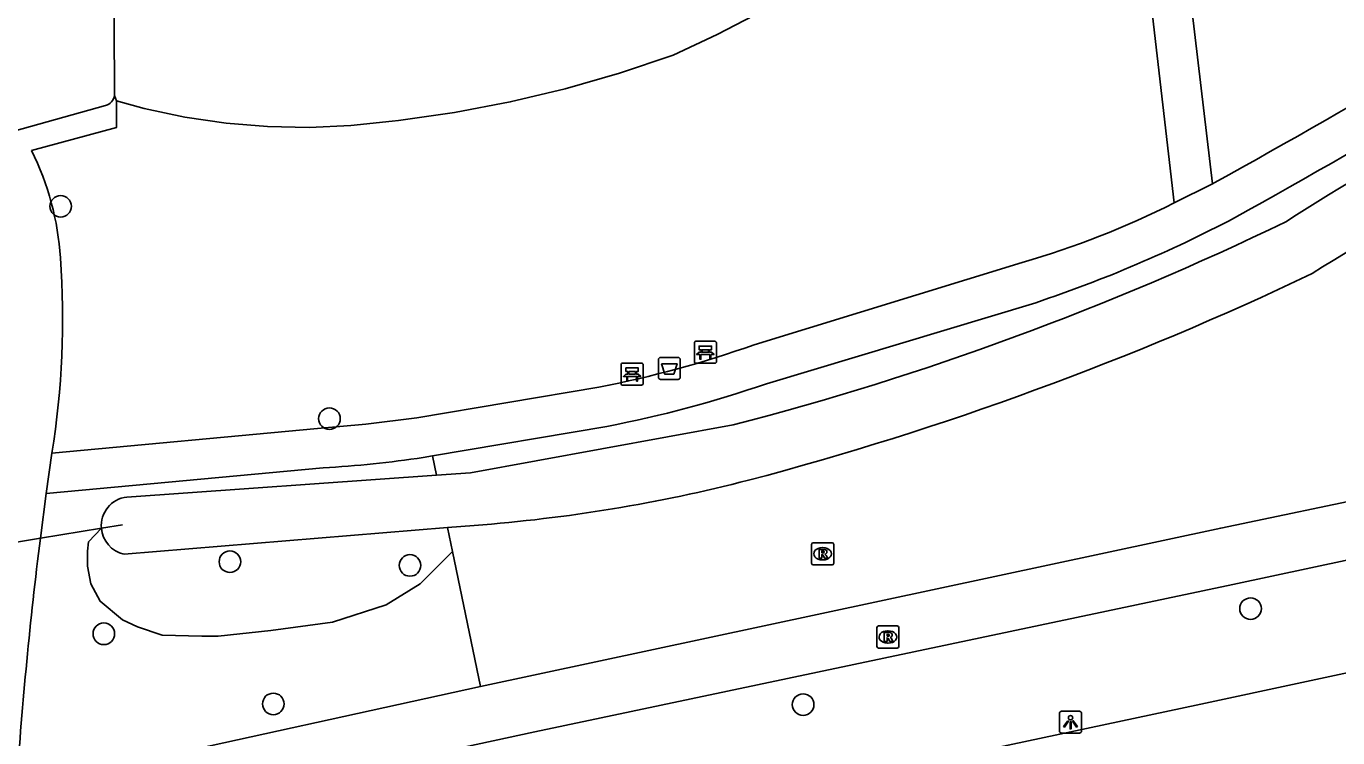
# Model space of a CAD drawing. Extents: x 159053 to 160041, y 380450 to 381422.
# Drawn here: x 159304.8 to 159364.1, y 380777.8 to 380810.1 of the extents above; entities that cross this region are included whole.
import ezdxf

# ---------------------------------------------------------------- set-up
doc = ezdxf.new("R2010")
doc.units = 0
for name, color, linetype in [('IMGEO_Afvalbak', 7, 'Continuous'), ('IMGEO_Bank', 7, 'Continuous'), ('IMGEO_Boom', 7, 'Continuous'), ('IMGEO_Duiker', 7, 'Continuous'), ('IMGEO_Fietspad_gesloten', 7, 'Continuous'), ('IMGEO_Groenvoorziening', 7, 'Continuous'), ('IMGEO_Lichtpunt', 7, 'Continuous'), ('IMGEO_Parkeervlak_open', 7, 'Continuous'), ('IMGEO_Rijbaan_lokaal_gesloten', 7, 'Continuous'), ('IMGEO_Rioolput', 7, 'Continuous'), ('IMGEO_Voetpad_open', 7, 'Continuous'), ('IMGEO_Waterloop', 7, 'Continuous')]:
    doc.layers.add(name, color=color, linetype=linetype)

msp = doc.modelspace()

# ---------------------------------------------------------------- linework, layer by layer
at = {"layer": 'IMGEO_Afvalbak'}
for p, q in [((159333.382, 380794.184), (159333.382, 380794.984)), ((159333.382, 380794.984), (159333.382, 380794.184)), ((159333.482, 380795.084), (159334.272, 380795.084)), ((159334.272, 380795.084), (159333.482, 380795.084)), ((159334.372, 380794.984), (159334.372, 380794.184)), ((159334.372, 380794.184), (159334.372, 380794.984)), ((159334.272, 380794.084), (159333.482, 380794.084)), ((159333.482, 380794.084), (159334.272, 380794.084))]:
    msp.add_line(p, q, dxfattribs=at)
msp.add_lwpolyline([(159333.525, 380794.798), (159334.229, 380794.798), (159334.08, 380794.328), (159333.674, 380794.328), (159333.525, 380794.798)], dxfattribs=at)
for centre, start, end in [((159333.482, 380794.984), 90, 180), ((159333.482, 380794.984), 90, 180), ((159334.272, 380794.984), 0, 90), ((159334.272, 380794.984), 360, 90), ((159333.482, 380794.184), 180, 270), ((159333.482, 380794.184), 180, 270), ((159334.272, 380794.184), 270, 0), ((159334.272, 380794.184), 270, 0)]:
    msp.add_arc(centre, 0.1, start, end, dxfattribs=at)
at = {"layer": 'IMGEO_Bank'}
for p, q in [((159335.01, 380794.892), (159335.01, 380795.733)), ((159335.01, 380795.733), (159335.01, 380794.892)), ((159335.085, 380795.817), (159335.926, 380795.817)), ((159335.926, 380795.817), (159335.085, 380795.817)), ((159335.319, 380795.323), (159335.319, 380795.429)), ((159335.363, 380795.429), (159335.363, 380795.323)), ((159335.651, 380795.435), (159335.369, 380795.435)), ((159335.657, 380795.323), (159335.657, 380795.429)), ((159335.701, 380795.429), (159335.701, 380795.323)), ((159336.01, 380795.742), (159336.01, 380794.901)), ((159336.01, 380794.901), (159336.01, 380795.742)), ((159331.769, 380794.828), (159332.61, 380794.828)), ((159332.61, 380794.828), (159331.769, 380794.828)), ((159335.935, 380794.817), (159335.094, 380794.817)), ((159335.094, 380794.817), (159335.935, 380794.817)), ((159335.707, 380795.215), (159335.314, 380795.215)), ((159335.369, 380795.317), (159335.651, 380795.317)), ((159331.694, 380793.903), (159331.694, 380794.744)), ((159331.694, 380794.744), (159331.694, 380793.903)), ((159332.391, 380794.226), (159331.998, 380794.226)), ((159332.003, 380794.334), (159332.003, 380794.44)), ((159332.047, 380794.44), (159332.047, 380794.334)), ((159332.335, 380794.446), (159332.053, 380794.446)), ((159332.053, 380794.328), (159332.335, 380794.328)), ((159332.341, 380794.334), (159332.341, 380794.44)), ((159332.385, 380794.44), (159332.385, 380794.334)), ((159332.694, 380794.753), (159332.694, 380793.912)), ((159332.694, 380793.912), (159332.694, 380794.753)), ((159332.619, 380793.828), (159331.778, 380793.828)), ((159331.778, 380793.828), (159332.619, 380793.828))]:
    msp.add_line(p, q, dxfattribs=at)
for points in [[(159335.313, 380795.435), (159335.227, 380795.435), (159335.227, 380795.596), (159335.79, 380795.596), (159335.79, 380795.435), (159335.707, 380795.435)], [(159335.257, 380795.215), (159335.115, 380795.215), (159335.227, 380795.317), (159335.313, 380795.317)], [(159335.307, 380795.208), (159335.307, 380795.001), (159335.264, 380795.001), (159335.264, 380795.208)], [(159335.707, 380795.317), (159335.79, 380795.317), (159335.902, 380795.215), (159335.763, 380795.215)], [(159335.757, 380795.208), (159335.757, 380795.001), (159335.713, 380795.001), (159335.713, 380795.208)], [(159331.941, 380794.226), (159331.799, 380794.226), (159331.911, 380794.328), (159331.997, 380794.328)], [(159331.997, 380794.446), (159331.911, 380794.446), (159331.911, 380794.607), (159332.474, 380794.607), (159332.474, 380794.446), (159332.391, 380794.446)], [(159331.991, 380794.219), (159331.991, 380794.012), (159331.948, 380794.012), (159331.948, 380794.219)], [(159332.391, 380794.328), (159332.474, 380794.328), (159332.586, 380794.226), (159332.447, 380794.226)], [(159332.441, 380794.219), (159332.441, 380794.012), (159332.397, 380794.012), (159332.397, 380794.219)]]:
    msp.add_lwpolyline(points, dxfattribs=at)
for centre, radius, start, end in [((159335.088, 380795.739), 0.0779, 92.4484, 184.28452), ((159335.088, 380795.739), 0.0779, 92.4484, 184.28452), ((159335.312, 380795.428), 0.00671, 2.89567, 87.10433), ((159335.369, 380795.428), 0.00671, 92.89567, 177.10433), ((159335.651, 380795.428), 0.00671, 2.89567, 87.10433), ((159335.708, 380795.428), 0.00671, 92.89567, 177.10433), ((159335.932, 380795.739), 0.0779, 2.4484, 94.28452), ((159335.932, 380795.739), 0.0779, 2.4484, 94.28452), ((159331.772, 380794.75), 0.0779, 92.4484, 184.28452), ((159331.772, 380794.75), 0.0779, 92.4484, 184.28452), ((159332.616, 380794.75), 0.0779, 2.4484, 94.28452), ((159332.616, 380794.75), 0.0779, 2.4484, 94.28452), ((159335.088, 380794.895), 0.0779, 182.4484, 274.28452), ((159335.088, 380794.895), 0.0779, 182.4484, 274.28452), ((159335.257, 380795.208), 0.00671, 2.89567, 87.10433), ((159335.314, 380795.208), 0.00671, 92.89567, 177.10433), ((159335.312, 380795.324), 0.00671, 272.89567, 357.10433), ((159335.369, 380795.324), 0.00671, 182.89567, 267.10433), ((159335.651, 380795.324), 0.00671, 272.89567, 357.10433), ((159335.708, 380795.324), 0.00671, 182.89567, 267.10433), ((159335.706, 380795.208), 0.00671, 2.89567, 87.10433), ((159335.763, 380795.208), 0.00671, 92.89567, 177.10433), ((159335.932, 380794.895), 0.0779, 272.4484, 4.28452), ((159335.932, 380794.895), 0.0779, 272.4484, 4.28452), ((159331.941, 380794.219), 0.00671, 2.89567, 87.10433), ((159331.998, 380794.219), 0.00671, 92.89567, 177.10433), ((159331.996, 380794.439), 0.00671, 2.89567, 87.10433), ((159331.996, 380794.335), 0.00671, 272.89567, 357.10433), ((159332.053, 380794.439), 0.00671, 92.89567, 177.10433), ((159332.053, 380794.335), 0.00671, 182.89567, 267.10433), ((159332.335, 380794.439), 0.00671, 2.89567, 87.10433), ((159332.335, 380794.335), 0.00671, 272.89567, 357.10433), ((159332.392, 380794.439), 0.00671, 92.89567, 177.10433), ((159332.392, 380794.335), 0.00671, 182.89567, 267.10433), ((159332.39, 380794.219), 0.00671, 2.89567, 87.10433), ((159332.447, 380794.219), 0.00671, 92.89567, 177.10433), ((159331.772, 380793.906), 0.0779, 182.4484, 274.28452), ((159331.772, 380793.906), 0.0779, 182.4484, 274.28452), ((159332.616, 380793.906), 0.0779, 272.4484, 4.28452), ((159332.616, 380793.906), 0.0779, 272.4484, 4.28452)]:
    msp.add_arc(centre, radius, start, end, dxfattribs=at)
at = {"layer": 'IMGEO_Boom'}
for centre in [(159306.326, 380801.931), (159318.492, 380792.31), (159313.988, 380785.827), (159322.139, 380785.66), (159360.188, 380783.701), (159308.28, 380782.562), (159315.951, 380779.382), (159339.935, 380779.351)]:
    msp.add_circle(centre, 0.489, dxfattribs=at)
at = {"layer": 'IMGEO_Duiker'}
msp.add_lwpolyline([(159309.13, 380787.499), (159308.168, 380787.342), (159305.408, 380786.89), (159303.424, 380786.565), (159301.6, 380786.267), (159300.05, 380786.013), (159299.272, 380785.886)], dxfattribs=at)
at = {"layer": 'IMGEO_Fietspad_gesloten'}
for points in [[(159325.335, 380780.169), (159358.839, 380787.353), (159366.188, 380788.885), (159373.348, 380790.451), (159392.3, 380794.485), (159401.342, 380796.428)], [(159366.443, 380786.308), (159359.379, 380784.797), (159327.794, 380778.122), (159307.608, 380773.752)], [(159305.196, 380775.715), (159309.38, 380776.666), (159325.335, 380780.169)]]:
    msp.add_lwpolyline(points, dxfattribs=at)
at = {"layer": 'IMGEO_Groenvoorziening'}
for points in [[(159308.851, 380806.705), (159310.106, 380806.366), (159311.949, 380805.973), (159313.813, 380805.698), (159315.691, 380805.542), (159317.576, 380805.506), (159319.458, 380805.59), (159321.332, 380805.793), (159321.624, 380805.826), (159324.16, 380806.184), (159326.676, 380806.66), (159329.167, 380807.253), (159331.627, 380807.962), (159334.052, 380808.786), (159336.043, 380809.718), (159338.548, 380811.008), (159340.996, 380812.404), (159343.382, 380813.903), (159345.703, 380815.502), (159347.953, 380817.198)], [(159323.342, 380789.749), (159323.159, 380790.622)], [(159324.06, 380786.292), (159322.593, 380784.825), (159321.062, 380783.874), (159318.632, 380783.081), (159315.832, 380782.711), (159313.455, 380782.446), (159312.716, 380782.446), (159310.92, 380782.499), (159309.81, 380782.869), (159309.124, 380783.187), (159308.12, 380784.032), (159307.697, 380784.825), (159307.539, 380785.618), (159307.539, 380786.305), (159307.592, 380786.728), (159308.168, 380787.342)], [(159323.835, 380787.372), (159324.06, 380786.292)], [(159324.06, 380786.292), (159325.335, 380780.169)]]:
    msp.add_lwpolyline(points, dxfattribs=at)
at = {"layer": 'IMGEO_Lichtpunt'}
for p, q in [((159351.54, 380778.96), (159351.54, 380778.153)), ((159351.54, 380778.96), (159351.54, 380778.153)), ((159352.442, 380779.055), (159351.634, 380779.055)), ((159352.442, 380779.055), (159351.634, 380779.055)), ((159352.536, 380778.153), (159352.536, 380778.96)), ((159352.536, 380778.153), (159352.536, 380778.96)), ((159351.634, 380778.059), (159352.442, 380778.059)), ((159351.634, 380778.059), (159352.442, 380778.059))]:
    msp.add_line(p, q, dxfattribs=at)
for points in [[(159351.914, 380778.624), (159351.953, 380778.596), (159351.765, 380778.334), (159351.727, 380778.361), (159351.914, 380778.624)], [(159352.016, 380778.576), (159352.063, 380778.576), (159352.063, 380778.254), (159352.016, 380778.254), (159352.016, 380778.576)], [(159352.126, 380778.596), (159352.164, 380778.623), (159352.351, 380778.361), (159352.312, 380778.333), (159352.126, 380778.596)]]:
    msp.add_lwpolyline(points, dxfattribs=at)
msp.add_circle((159352.039, 380778.758), 0.0994, dxfattribs=at)
for centre, start, end in [((159351.634, 380778.96), 90, 180), ((159351.634, 380778.96), 90, 180), ((159352.442, 380778.96), 0, 90), ((159352.442, 380778.96), 0, 90), ((159351.634, 380778.153), 180, 270), ((159351.634, 380778.153), 180, 270), ((159352.442, 380778.153), 270, 0), ((159352.442, 380778.153), 270, 360)]:
    msp.add_arc(centre, 0.0946, start, end, dxfattribs=at)
at = {"layer": 'IMGEO_Parkeervlak_open'}
msp.add_lwpolyline([(159308.665, 380823.841), (159308.726, 380813.457), (159308.763, 380806.955)], dxfattribs=at)
at = {"layer": 'IMGEO_Rijbaan_lokaal_gesloten'}
msp.add_lwpolyline([(159367.51, 380781.42), (159357.725, 380779.326), (159329.278, 380773.264), (159308.839, 380768.865)], dxfattribs=at)
at = {"layer": 'IMGEO_Rioolput'}
for p, q in [((159340.317, 380785.76), (159340.317, 380786.612)), ((159340.392, 380786.686), (159341.244, 380786.686)), ((159341.318, 380786.612), (159341.318, 380785.76)), ((159340.828, 380785.906), (159340.803, 380785.906)), ((159340.805, 380786.466), (159340.83, 380786.466)), ((159341.244, 380785.686), (159340.392, 380785.686)), ((159343.346, 380782.916), (159344.198, 380782.916)), ((159343.271, 380781.99), (159343.271, 380782.842)), ((159343.759, 380782.696), (159343.784, 380782.696)), ((159344.272, 380782.842), (159344.272, 380781.99)), ((159344.198, 380781.916), (159343.346, 380781.916)), ((159343.782, 380782.136), (159343.757, 380782.136))]:
    msp.add_line(p, q, dxfattribs=at)
for points in [[(159340.317, 380785.76), (159340.317, 380786.612)], [(159340.392, 380786.686), (159341.244, 380786.686)], [(159341.318, 380786.612), (159341.318, 380785.76)], [(159340.906, 380786.384), (159340.654, 380786.386), (159340.654, 380785.986)], [(159340.654, 380785.986), (159340.778, 380785.986), (159340.778, 380786.148), (159340.789, 380786.148)], [(159340.832, 380786.305), (159340.778, 380786.305), (159340.778, 380786.224)], [(159340.778, 380786.224), (159340.83, 380786.224)], [(159340.836, 380786.119), (159340.907, 380785.986), (159341.047, 380785.986), (159340.982, 380786.112)], [(159341.244, 380785.686), (159340.392, 380785.686)], [(159343.346, 380782.916), (159344.198, 380782.916)], [(159343.271, 380781.99), (159343.271, 380782.842)], [(159343.86, 380782.614), (159343.608, 380782.616), (159343.608, 380782.216)], [(159343.608, 380782.216), (159343.732, 380782.216), (159343.732, 380782.378), (159343.743, 380782.378)], [(159343.786, 380782.535), (159343.732, 380782.535), (159343.732, 380782.454)], [(159343.732, 380782.454), (159343.784, 380782.454)], [(159343.79, 380782.349), (159343.861, 380782.216), (159344.001, 380782.216), (159343.936, 380782.342)], [(159344.272, 380782.842), (159344.272, 380781.99)], [(159344.198, 380781.916), (159343.346, 380781.916)]]:
    msp.add_lwpolyline(points, dxfattribs=at)
for centre, radius, start, end in [((159340.394, 380786.61), 0.0765, 91.55205, 178.44795), ((159340.394, 380786.61), 0.0765, 91.55205, 178.44795), ((159341.242, 380786.61), 0.0765, 1.55205, 88.44795), ((159341.242, 380786.61), 0.0765, 1.55205, 88.44795), ((159340.788, 380786.095), 0.0533, 26.02933, 88.69889), ((159340.814, 380786.413), 0.19, 274.7715, 282.96867), ((159340.838, 380786.209), 0.0964, 77.00612, 93.18647), ((159340.852, 380786.266), 0.0378, 276.66336, 79.67722), ((159340.905, 380786.274), 0.109, 350.36119, 89.41601), ((159340.903, 380786.274), 0.112, 277.58423, 350.98172), ((159340.887, 380786.059), 0.108, 29.51342, 73.79051), ((159340.394, 380785.762), 0.0765, 181.55205, 268.44795), ((159340.394, 380785.762), 0.0765, 181.55205, 268.44795), ((159341.242, 380785.762), 0.0765, 271.55205, 358.44795), ((159341.242, 380785.762), 0.0765, 271.55205, 358.44795), ((159343.348, 380782.84), 0.0765, 91.55205, 178.44795), ((159343.348, 380782.84), 0.0765, 91.55205, 178.44795), ((159344.196, 380782.84), 0.0765, 1.55205, 88.44795), ((159344.196, 380782.84), 0.0765, 1.55205, 88.44795), ((159343.742, 380782.325), 0.0533, 26.02933, 88.69889), ((159343.768, 380782.643), 0.19, 274.7715, 282.96867), ((159343.792, 380782.439), 0.0964, 77.00612, 93.18647), ((159343.806, 380782.496), 0.0378, 276.66336, 79.67722), ((159343.859, 380782.504), 0.109, 350.36119, 89.41601), ((159343.857, 380782.504), 0.112, 277.58423, 350.98172), ((159343.841, 380782.289), 0.108, 29.51342, 73.79051), ((159343.348, 380781.992), 0.0765, 181.55205, 268.44795), ((159343.348, 380781.992), 0.0765, 181.55205, 268.44795), ((159344.196, 380781.992), 0.0765, 271.55205, 358.44795), ((159344.196, 380781.992), 0.0765, 271.55205, 358.44795)]:
    msp.add_arc(centre, radius, start, end, dxfattribs=at)
for centre, major_axis, ratio, start_param, end_param in [((159340.804, 380786.186), (-0.387, 0.002), 0.722429, 4.712389, 7.853982), ((159340.829, 380786.186), (-0.39, 0.002), 0.717154, 1.570796, 4.712389), ((159343.758, 380782.416), (-0.387, 0.002), 0.722429, 4.712389, 7.853982), ((159343.783, 380782.416), (-0.39, 0.002), 0.717154, 1.570796, 4.712389)]:
    msp.add_ellipse(centre, major_axis=major_axis, ratio=ratio, start_param=start_param, end_param=end_param, dxfattribs=at)
at = {"layer": 'IMGEO_Voetpad_open'}
for points in [[(159363.301, 380820.726), (159363.332, 380820.33), (159356.63, 380818.523), (159358.464, 380802.951)], [(159356.732, 380802.085), (159354.883, 380818.041), (159348.489, 380816.303), (159347.953, 380817.198)], [(159308.851, 380806.705), (159308.853, 380805.499), (159305.001, 380804.454)], [(159308.763, 380806.955), (159308.851, 380806.705)], [(159308.363, 380806.493), (159303.822, 380805.234)], [(159356.732, 380802.085), (159358.464, 380802.951)], [(159358.464, 380802.951), (159358.575, 380803.012)], [(159337.721, 380795.657), (159349.852, 380799.388)], [(159350.462, 380797.564), (159338.272, 380793.894)], [(159305.926, 380790.74), (159317.946, 380791.861), (159320.137, 380792.063), (159322.443, 380792.347), (159330.694, 380793.737)], [(159331.047, 380791.961), (159323.159, 380790.622)], [(159305.674, 380788.916), (159305.926, 380790.74)], [(159318.205, 380790.079), (159305.674, 380788.916)], [(159323.159, 380790.622), (159322.74, 380790.551)], [(159305.674, 380788.916), (159305.408, 380786.89)]]:
    msp.add_lwpolyline(points, dxfattribs=at)
for centre, radius, start, end in [((159151.35, 381176.696), 427.296, 299.01045, 302.08463), ((159141.005, 381192.641), 448.094, 299.17722, 302.11569), ((159308.191, 380807.046), 0.579, 287.25559, 350.97233), ((159293.741, 380798.81), 12.596, 3.55959, 26.62134), ((159338.953, 380837.316), 39.463, 286.0331, 296.77784), ((159331.196, 380855.156), 60.729, 288.49663, 297.73284), ((159268.282, 380796.816), 38.131, 350.83121, 4.17507), ((159321.158, 380842.456), 49.644, 281.07453, 289.48952), ((159321.503, 380842.102), 51.042, 280.77677, 289.17983), ((159315.231, 380840.677), 50.686, 273.36399, 278.51984), ((159496.361, 380762.917), 192.451, 172.84436, 176.1874)]:
    msp.add_arc(centre, radius, start, end, dxfattribs=at)
at = {"layer": 'IMGEO_Waterloop'}
for points in [[(159336.773, 380792.025), (159324.877, 380789.858), (159323.342, 380789.749)], [(159323.342, 380789.749), (159309.323, 380788.756)], [(159309.193, 380786.17), (159323.835, 380787.372)], [(159323.835, 380787.372), (159325.042, 380787.471)]]:
    msp.add_lwpolyline(points, dxfattribs=at)
for centre, radius, start, end in [((159399.55, 380743.555), 68.941, 108.03625, 123.21377), ((159396.792, 380746.595), 62.265, 106.50899, 122.88789), ((159302.661, 380923.273), 135.609, 284.56929, 295.84943), ((159299.901, 380931.389), 146.758, 284.83146, 295.45751), ((159319.659, 380858.776), 71.508, 274.31721, 284.42043), ((159309.475, 380787.453), 1.311, 96.63961, 184.87431), ((159309.477, 380787.453), 1.314, 184.83263, 257.51152)]:
    msp.add_arc(centre, radius, start, end, dxfattribs=at)

doc.saveas('drawing.dxf')
